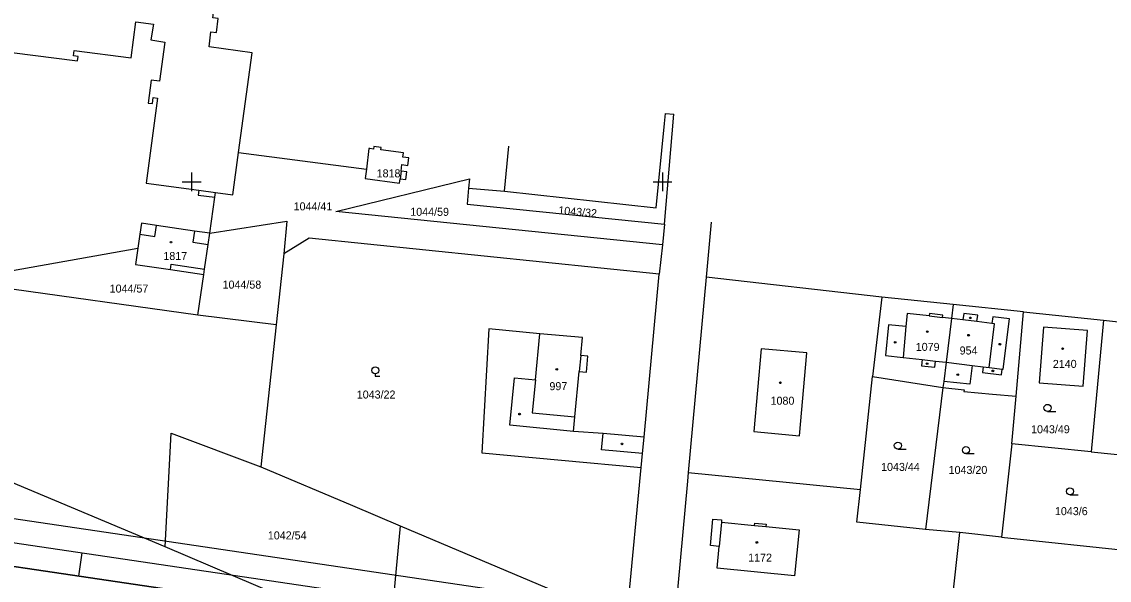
# Model space of a CAD drawing. Extents: x -779302 to -774398, y -1144902 to -1142831.
# Drawn here: x -775436.1 to -775205.1, y -1144284.6 to -1144166 of the extents above; entities that cross this region are included whole.
import ezdxf

# ---------------------------------------------------------------- set-up
doc = ezdxf.new("R2010")
doc.units = 0
for name, color, linetype in [('hektosit - Vrstva 5', 7, 'Continuous'), ('Hranice parcel', 7, 'Continuous'), ('Parcelní čísla', 7, 'Continuous'), ('Vnitřní kresba', 7, 'Continuous'), ('Vrstva 1', 7, 'Continuous'), ('Značky budov', 7, 'Continuous'), ('Značky kultur', 7, 'Continuous')]:
    doc.layers.add(name, color=color, linetype=linetype)

msp = doc.modelspace()

# ---------------------------------------------------------------- linework, layer by layer
at = {"layer": 'hektosit - Vrstva 5'}
for p, q in [((-775400, -1144198), (-775400, -1144202)), ((-775300, -1144198), (-775300, -1144202)), ((-775402, -1144200), (-775398, -1144200)), ((-775302, -1144200), (-775298, -1144200))]:
    msp.add_line(p, q, dxfattribs=at)
at = {"layer": 'Hranice parcel'}
for p, q in [((-775299.55, -1144208.96), (-775297.56, -1144185.65)), ((-775390.04, -1144193.79), (-775362.88, -1144197.31)), ((-775340.98, -1144199.36), (-775341.18, -1144201.36)), ((-775396.11, -1144210.92), (-775395.04, -1144203.28)), ((-775299.55, -1144208.96), (-775300.02, -1144213.36)), ((-775289.66, -1144208.56), (-775290.72, -1144220.22)), ((-775450.52, -1144221.07), (-775411.43, -1144214.05)), ((-775380.44, -1144215.31), (-775382.05, -1144230.36)), ((-775300.02, -1144213.36), (-775300.69, -1144219.59)), ((-775398.7, -1144228.28), (-775397.42, -1144219.68)), ((-775303.9, -1144254.18), (-775300.69, -1144219.59)), ((-775398.7, -1144228.28), (-775442.24, -1144222.22)), ((-775290.72, -1144220.22), (-775294.52, -1144261.7)), ((-775253.4, -1144224.49), (-775290.72, -1144220.22)), ((-775253.4, -1144224.49), (-775255.39, -1144241.28)), ((-775238.28, -1144226.05), (-775253.4, -1144224.49)), ((-775223.36, -1144227.59), (-775238.28, -1144226.05)), ((-775382.05, -1144230.36), (-775398.7, -1144228.28)), ((-775224.92, -1144245.46), (-775223.36, -1144227.59)), ((-775223.36, -1144227.59), (-775206.34, -1144229.39)), ((-775206.34, -1144229.39), (-775208.99, -1144257.32)), ((-775206.34, -1144229.39), (-775195.14, -1144230.58)), ((-775257.93, -1144265.27), (-775255.39, -1144241.28)), ((-775255.39, -1144241.28), (-775240.44, -1144243.62)), ((-775240.44, -1144243.62), (-775244.14, -1144273.78)), ((-775225.81, -1144255.6), (-775224.92, -1144245.46)), ((-775405.59, -1144277.47), (-775404.31, -1144253.32)), ((-775404.31, -1144253.32), (-775385.27, -1144260.49)), ((-775225.81, -1144255.6), (-775227.98, -1144275.38)), ((-775208.99, -1144257.32), (-775225.81, -1144255.6)), ((-775208.99, -1144257.32), (-775197.16, -1144258.53)), ((-775307.31, -1144290.13), (-775304.52, -1144260.66)), ((-775294.52, -1144261.7), (-775257.93, -1144265.27)), ((-775355.73, -1144272.99), (-775317.7, -1144289.07)), ((-775236.87, -1144274.43), (-775244.14, -1144273.78)), ((-775239.33, -1144296.93), (-775236.87, -1144274.43)), ((-775227.98, -1144275.38), (-775236.87, -1144274.43)), ((-775227.98, -1144275.38), (-775199.27, -1144278.47)), ((-775368.6, -1144293.2), (-775405.59, -1144277.47))]:
    msp.add_line(p, q, dxfattribs=at)
for points in [[(-775390.04, -1144193.79), (-775387.13, -1144172.58), (-775396.3, -1144171.32), (-775395.89, -1144168.18), (-775394.71, -1144168.33), (-775394.32, -1144165.32), (-775395.5, -1144165.17), (-775392.78, -1144144.08), (-775379.87, -1144145.79), (-775379.99, -1144146.68), (-775346.82, -1144150.89), (-775345.54, -1144140.8), (-775341.88, -1144113.2), (-775375.3, -1144108.94), (-775376.12, -1144115.44), (-775388.79, -1144113.73), (-775388.31, -1144110.15), (-775394.33, -1144109.34), (-775394.82, -1144112.92), (-775404.75, -1144111.57), (-775403.91, -1144105.14), (-775439.96, -1144100.43)], [(-775438.15, -1144172.51), (-775424.21, -1144174.33), (-775424.08, -1144173.36), (-775425.08, -1144173.23), (-775424.93, -1144172.12), (-775412.85, -1144173.7), (-775411.85, -1144166.04), (-775408.11, -1144166.52), (-775408.68, -1144169.86), (-775405.68, -1144170.37), (-775406.78, -1144178.65), (-775408.55, -1144178.41), (-775409.2, -1144183.28), (-775408.3, -1144183.4), (-775408.13, -1144182.11), (-775407.26, -1144182.22), (-775409.65, -1144200.26), (-775398.48, -1144201.76), (-775398.62, -1144202.8), (-775395.04, -1144203.28)], [(-775341.18, -1144201.36), (-775333.56, -1144201.95), (-775301.31, -1144205.52), (-775299.56, -1144187.61), (-775299.35, -1144185.47), (-775297.56, -1144185.65)], [(-775395.04, -1144203.28), (-775394.9, -1144202.24), (-775391.24, -1144202.73), (-775390.04, -1144193.79)], [(-775362.88, -1144197.31), (-775363.14, -1144199.3), (-775355.82, -1144200.25), (-775355.71, -1144199.35), (-775354.48, -1144199.5), (-775354.28, -1144197.9), (-775355.5, -1144197.75), (-775355.32, -1144196.34), (-775354.1, -1144196.5), (-775353.9, -1144194.9), (-775355.12, -1144194.74), (-775355.01, -1144193.84), (-775359.81, -1144193.23), (-775359.75, -1144192.73), (-775361.3, -1144192.53), (-775361.37, -1144193.04), (-775362.12, -1144192.94)], [(-775362.12, -1144192.94), (-775362.37, -1144192.91), (-775362.88, -1144197.31)], [(-775300.02, -1144213.36), (-775369.39, -1144206.32), (-775340.98, -1144199.36)], [(-775341.18, -1144201.36), (-775341.5, -1144204.73), (-775299.55, -1144208.96)], [(-775396.11, -1144210.92), (-775379.75, -1144208.36), (-775380.44, -1144215.31)], [(-775396.11, -1144210.92), (-775399.35, -1144210.44), (-775407.43, -1144209.24), (-775410.64, -1144208.76), (-775410.99, -1144211.11), (-775411.43, -1144214.05)], [(-775397.42, -1144219.68), (-775397.25, -1144218.53), (-775396.46, -1144213.27), (-775396.11, -1144210.92)], [(-775300.69, -1144219.59), (-775375, -1144211.97), (-775380.44, -1144215.31)], [(-775411.43, -1144214.05), (-775411.94, -1144217.52), (-775404.49, -1144218.63), (-775397.42, -1144219.68)], [(-775238.28, -1144226.05), (-775238.64, -1144228.98), (-775239.78, -1144238.29), (-775240.29, -1144242.38), (-775240.44, -1144243.62)], [(-775382.05, -1144230.36), (-775384.29, -1144251.32), (-775385.27, -1144260.49)], [(-775303.9, -1144254.18), (-775312.63, -1144253.44), (-775318.9, -1144252.95), (-775318.61, -1144249.89), (-775317.7, -1144240.23), (-775316.15, -1144240.38), (-775315.82, -1144236.99), (-775317.37, -1144236.84), (-775317.02, -1144233.06), (-775326.05, -1144232.25), (-775336.89, -1144231.21), (-775338.37, -1144257.53), (-775304.52, -1144260.66)], [(-775219.08, -1144230.87), (-775219.98, -1144242.63), (-775210.66, -1144243.34), (-775209.76, -1144231.58), (-775219.08, -1144230.87)], [(-775405.59, -1144277.47), (-775483.88, -1144244.62), (-775508.4, -1144232.87)], [(-775240.44, -1144243.62), (-775235.97, -1144244.17), (-775236.02, -1144244.52), (-775229.92, -1144245.04), (-775224.92, -1144245.46)], [(-775304.52, -1144260.66), (-775304.24, -1144257.67), (-775303.9, -1144254.18)], [(-775385.27, -1144260.49), (-775365.81, -1144268.72), (-775355.73, -1144272.99)], [(-775294.52, -1144261.7), (-775294.69, -1144263.54), (-775297.22, -1144291.22)], [(-775244.14, -1144273.78), (-775258.75, -1144272.2), (-775257.93, -1144265.27)], [(-775355.73, -1144272.99), (-775356.87, -1144285.07), (-775358.04, -1144297.68)]]:
    msp.add_lwpolyline(points, dxfattribs=at)
at = {"layer": 'Vnitřní kresba'}
for p, q in [((-775333.56, -1144201.95), (-775332.66, -1144192.39)), ((-775355.5, -1144197.75), (-775355.71, -1144199.35)), ((-775398.48, -1144201.76), (-775394.9, -1144202.24)), ((-775407.78, -1144211.58), (-775407.43, -1144209.24)), ((-775399.35, -1144210.44), (-775399.7, -1144212.79)), ((-775410.99, -1144211.11), (-775407.78, -1144211.58)), ((-775399.7, -1144212.79), (-775396.46, -1144213.27)), ((-775404.49, -1144218.63), (-775404.32, -1144217.48)), ((-775404.32, -1144217.48), (-775397.25, -1144218.53)), ((-775248.04, -1144227.94), (-775248.3, -1144230.68)), ((-775243.36, -1144228.46), (-775248.04, -1144227.94)), ((-775243.31, -1144227.96), (-775243.36, -1144228.46)), ((-775243.36, -1144228.46), (-775240.53, -1144228.77)), ((-775240.47, -1144228.27), (-775243.31, -1144227.96)), ((-775240.53, -1144228.77), (-775240.47, -1144228.27)), ((-775238.64, -1144228.98), (-775240.53, -1144228.77)), ((-775236.19, -1144229.29), (-775238.64, -1144228.98)), ((-775236.04, -1144227.97), (-775236.19, -1144229.29)), ((-775233.07, -1144228.31), (-775236.04, -1144227.97)), ((-775233.22, -1144229.64), (-775233.07, -1144228.31)), ((-775229.87, -1144228.62), (-775230.04, -1144230.03)), ((-775226.34, -1144229.05), (-775229.87, -1144228.62)), ((-775227.63, -1144239.78), (-775226.34, -1144229.05)), ((-775252.03, -1144230.33), (-775252.65, -1144236.88)), ((-775248.3, -1144230.68), (-775252.03, -1144230.33)), ((-775248.3, -1144230.68), (-775248.92, -1144237.29)), ((-775233.22, -1144229.64), (-775236.19, -1144229.29)), ((-775230.04, -1144230.03), (-775233.22, -1144229.64)), ((-775230.65, -1144239.41), (-775229.51, -1144230.1)), ((-775229.51, -1144230.1), (-775230.04, -1144230.03)), ((-775326.99, -1144242.01), (-775326.05, -1144232.25)), ((-775279.04, -1144235.44), (-775280.61, -1144252.99)), ((-775269.33, -1144236.28), (-775279.04, -1144235.44)), ((-775317.37, -1144236.84), (-775317.7, -1144240.23)), ((-775270.94, -1144253.9), (-775269.33, -1144236.28)), ((-775252.65, -1144236.88), (-775248.92, -1144237.29)), ((-775248.92, -1144237.29), (-775244.89, -1144237.73)), ((-775244.89, -1144237.73), (-775245.03, -1144239.02)), ((-775244.89, -1144237.73), (-775242.06, -1144238.04)), ((-775242.2, -1144239.33), (-775242.06, -1144238.04)), ((-775242.06, -1144238.04), (-775239.78, -1144238.29)), ((-775239.78, -1144238.29), (-775234.26, -1144238.97)), ((-775245.03, -1144239.02), (-775242.2, -1144239.33)), ((-775234.26, -1144238.97), (-775234.75, -1144242.97)), ((-775234.26, -1144238.97), (-775231.89, -1144239.26)), ((-775231.89, -1144239.26), (-775232.03, -1144240.45)), ((-775232.03, -1144240.45), (-775228.02, -1144240.94)), ((-775231.89, -1144239.26), (-775230.65, -1144239.41)), ((-775230.65, -1144239.41), (-775227.88, -1144239.75)), ((-775228.02, -1144240.94), (-775227.88, -1144239.75)), ((-775227.88, -1144239.75), (-775227.63, -1144239.78)), ((-775332.42, -1144251.67), (-775331.42, -1144241.59)), ((-775331.42, -1144241.59), (-775326.99, -1144242.01)), ((-775326.99, -1144242.01), (-775327.66, -1144249.03)), ((-775234.75, -1144242.97), (-775240.29, -1144242.38)), ((-775327.66, -1144249.03), (-775318.61, -1144249.89)), ((-775318.9, -1144252.95), (-775332.42, -1144251.67)), ((-775312.92, -1144256.88), (-775312.63, -1144253.44)), ((-775280.61, -1144252.99), (-775270.94, -1144253.9)), ((-775304.24, -1144257.67), (-775312.92, -1144256.88)), ((-775289.81, -1144277.19), (-775289.28, -1144271.56)), ((-775289.28, -1144271.56), (-775287.44, -1144271.73)), ((-775287.49, -1144272.23), (-775287.98, -1144277.36)), ((-775287.44, -1144271.73), (-775287.49, -1144272.23)), ((-775287.49, -1144272.23), (-775280.44, -1144272.91)), ((-775280.44, -1144272.91), (-775280.39, -1144272.41)), ((-775280.44, -1144272.91), (-775278.02, -1144273.15)), ((-775280.39, -1144272.41), (-775277.97, -1144272.65)), ((-775277.97, -1144272.65), (-775278.02, -1144273.15)), ((-775278.02, -1144273.15), (-775271, -1144273.83)), ((-775271, -1144273.83), (-775271.96, -1144283.61)), ((-775287.98, -1144277.36), (-775289.81, -1144277.19)), ((-775288.42, -1144282), (-775287.98, -1144277.36)), ((-775271.96, -1144283.61), (-775288.42, -1144282))]:
    msp.add_line(p, q, dxfattribs=at)
at = {"layer": 'Vrstva 1'}
msp.add_line((-775423.96, -1144283.68), (-775423.22, -1144278.74), dxfattribs=at)
for points in [[(-774799.29, -1144366.04), (-776045.7, -1144181.56), (-776089.18, -1144475.34), (-774842.77, -1144659.83)], [(-774846.98, -1144654.15), (-776083.5, -1144471.13), (-776041.48, -1144187.23), (-774804.97, -1144370.25)], [(-774810.64, -1144374.46), (-775834.48, -1144222.92), (-775875.04, -1144496.94), (-774851.19, -1144648.48)], [(-774851.19, -1144648.48), (-775875.04, -1144496.94), (-775834.48, -1144222.92), (-774810.64, -1144374.46)]]:
    msp.add_lwpolyline(points, close=True, dxfattribs=at)
at = {"layer": 'Značky budov'}
for centre in [(-775404.36, -1144212.8), (-775234.63, -1144228.87), (-775243.76, -1144231.79), (-775235.01, -1144232.55), (-775250.59, -1144234.06), (-775228.35, -1144234.46), (-775215.03, -1144235.41), (-775243.8, -1144238.59), (-775322.44, -1144239.8), (-775237.29, -1144240.91), (-775229.84, -1144240.12), (-775274.97, -1144242.64), (-775330.35, -1144249.29), (-775308.61, -1144255.61), (-775279.95, -1144276.53)]:
    msp.add_circle(centre, 0.175, dxfattribs=at)
at = {"layer": 'Značky kultur'}
for p, q in [((-775360.99, -1144240.76), (-775360.99, -1144241.26)), ((-775360.99, -1144241.26), (-775359.99, -1144241.26)), ((-775218.24, -1144248.73), (-775216.49, -1144248.73)), ((-775250.02, -1144256.73), (-775248.27, -1144256.73)), ((-775235.56, -1144257.68), (-775233.81, -1144257.68)), ((-775213.48, -1144266.44), (-775211.73, -1144266.44))]:
    msp.add_line(p, q, dxfattribs=at)
for centre in [(-775360.99, -1144240.01), (-775218.24, -1144247.98), (-775250.02, -1144255.98), (-775235.56, -1144256.93), (-775213.48, -1144265.69)]:
    msp.add_circle(centre, 0.75, dxfattribs=at)

# ---------------------------------------------------------------- texts
at = {"layer": 'Parcelní čísla'}
for s, p in [('1818', (-775360.7, -1144199.05)), ('1044/41', (-775378.33, -1144206.05)), ('1044/59', (-775353.56, -1144207.21)), ('1817', (-775405.99, -1144216.58)), ('1044/57', (-775417.4, -1144223.5)), ('1044/58', (-775393.42, -1144222.66)), ('1079', (-775246.22, -1144235.88)), ('954', (-775236.9, -1144236.64)), ('2140', (-775217.11, -1144239.49)), ('997', (-775324.01, -1144244.21)), ('1043/22', (-775364.92, -1144245.99)), ('1080', (-775277.05, -1144247.3)), ('1043/49', (-775221.73, -1144253.36)), ('1043/44', (-775253.58, -1144261.35)), ('1043/20', (-775239.24, -1144261.99)), ('1043/6', (-775216.66, -1144270.74)), ('1042/54', (-775383.81, -1144275.89)), ('1172', (-775281.81, -1144280.61))]:
    msp.add_text(s, height=1.7, dxfattribs=at).set_placement(p)
msp.add_text('1043/32', height=1.7, rotation=355, dxfattribs=at).set_placement((-775322.18, -1144206.84))

doc.saveas('drawing.dxf')
